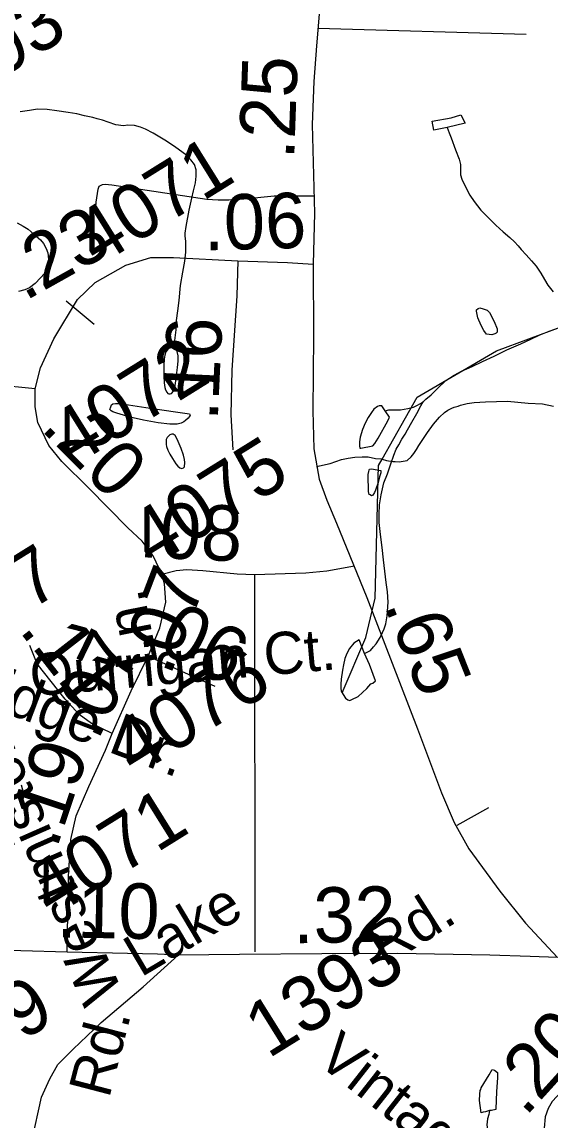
# Model space of a CAD drawing. Extents: x 2001466 to 31450019, y -30647475 to 847247.
# Drawn here: x 2063082 to 2065465, y 682794 to 687753 of the extents above; entities that cross this region are included whole.
import ezdxf

# ---------------------------------------------------------------- set-up
doc = ezdxf.new("R2010")
doc.units = 0
for name, color, linetype in [('Exist Hydrographic Misc Water Feature', 7, 'Continuous'), ('Exist Road Non-System Type 51', 7, 'Continuous'), ('Exist Road Secondary Mileage Hundredths English Label', 7, 'Continuous'), ('Exist Road Secondary Type 51 Attributed', 7, 'Continuous'), ('Exist Road Secondary Type 51 Label', 7, 'Continuous'), ('Exist Road Secondary Type 51 Number Label', 7, 'Continuous')]:
    doc.layers.add(name, color=color, linetype=linetype)

msp = doc.modelspace()

# ---------------------------------------------------------------- linework, layer by layer
at = {"layer": 'Exist Hydrographic Misc Water Feature'}
for points in [[(2063766, 686281.1), (2063768.2, 686291.3), (2063770.1, 686303.2), (2063774.2, 686327.3), (2063778.1, 686363.3), (2063779.9, 686405.1), (2063785.9, 686449.3), (2063791.4, 686495), (2063797.8, 686563.1), (2063807.8, 686623.2), (2063817.4, 686673.2), (2063821.5, 686713.2), (2063820.9, 686761.2), (2063819.3, 686787.4), (2063819.3, 686799.1), (2063823, 686829.4), (2063836.9, 686903.1), (2063849, 686957.2), (2063856.8, 686991.4), (2063864.8, 687027.5), (2063868.7, 687057.3), (2063868.5, 687085.3), (2063860.7, 687109.2), (2063844.3, 687131.2), (2063820.3, 687155.1), (2063776.2, 687186.9), (2063734.2, 687214.8), (2063674.3, 687250.6), (2063640.3, 687268.8), (2063616.5, 687278.5), (2063590.2, 687286.5), (2063560.5, 687286.6), (2063540.6, 687284.7), (2063506.4, 687288.7), (2063470.5, 687300.6), (2063446.3, 687310.3), (2063422.1, 687316.4), (2063402.2, 687322.3), (2063364.1, 687330.1), (2063330.4, 687338), (2063290.2, 687344.1), (2063240.2, 687352.1), (2063196.1, 687358), (2063152.2, 687359.8), (2063116.4, 687353.9), (2063074.1, 687347.7)], [(2065000.2, 687277.2), (2064939.9, 687265.2), (2064933.7, 687305.1), (2065018, 687321.1), (2065061.9, 687333.6), (2065081.8, 687295.6), (2065000.2, 687277.2)], [(2065000.2, 687277.2), (2065010.2, 687253.3), (2065018.2, 687229.4), (2065037.9, 687175.3), (2065054.3, 687133.5), (2065060.3, 687109.5), (2065060.5, 687085.5), (2065060.7, 687063.6), (2065066.6, 687043.6), (2065084.5, 687005.6), (2065102.7, 686971.6), (2065122.8, 686941.8), (2065152.5, 686903.6), (2065178.8, 686877.7), (2065220.6, 686835.7), (2065252.8, 686806.1), (2065282.7, 686780.1), (2065305.1, 686760.1), (2065320.7, 686741.9), (2065335, 686725.9), (2065357, 686702.3), (2065380.8, 686674.4), (2065401.5, 686650.1), (2065423.4, 686618.4), (2065439.2, 686590.4), (2065455.6, 686564.5), (2065479.6, 686534.5)], [(2064707, 685778.8), (2064865.9, 686058.3), (2065222.9, 686267.6), (2065514.9, 686376.5), (2065805.8, 686436.2), (2066222.7, 686460.5), (2066438.8, 686518.5), (2066613.7, 686777.4), (2066871.9, 686913.2)], [(2063061, 686845.9), (2063087.2, 686831.8), (2063109.6, 686817.9), (2063137.5, 686793.8), (2063165.4, 686770.1), (2063179.7, 686752.1), (2063191.4, 686730), (2063199.6, 686710.1), (2063201.7, 686682.2), (2063199.6, 686662.3), (2063195.5, 686642.2), (2063183.8, 686618), (2063166, 686598), (2063141.6, 686572.1), (2063115.7, 686552.1), (2063095.7, 686543.7), (2063065.9, 686535.7)], [(2064892.1, 686037.4), (2064904.2, 686049.3), (2064928, 686069.7), (2064958.1, 686099.6), (2064994.4, 686133.4), (2065032, 686157.7), (2065066, 686175.7), (2065114, 686197.7), (2065160.1, 686219.9), (2065212.2, 686244), (2065270, 686272.2), (2065333.8, 686300.2), (2065377.9, 686320.3), (2065419.5, 686340.3), (2065465.4, 686358.5), (2065503.6, 686372.6), (2065551.6, 686398.6), (2065583.5, 686416.5), (2065615.3, 686436.8), (2065629.5, 686444.8)], [(2065213.4, 686400), (2065225.7, 686368.1), (2065225.9, 686362), (2065225.9, 686351.8), (2065221.4, 686348.1), (2065215.7, 686344.1), (2065201.7, 686339.7), (2065189.8, 686341.9), (2065177.8, 686343.7), (2065165.7, 686359.8), (2065154, 686381.8), (2065139.6, 686417.6), (2065133.5, 686447.8), (2065133.7, 686453.8), (2065139.8, 686459.8), (2065147.8, 686461.8), (2065163.6, 686457.8), (2065181.9, 686451.8), (2065191.7, 686441.8), (2065199.5, 686428), (2065205.6, 686413.7), (2065213.4, 686400)], [(2063766, 686281.1), (2063752.4, 686281.1), (2063742.4, 686277), (2063731.9, 686263.1), (2063726.2, 686249), (2063724.5, 686231), (2063722.3, 686203), (2063722.5, 686155.1), (2063724.3, 686123.1), (2063726.6, 686102.9), (2063730.5, 686091.4), (2063736.4, 686081.2), (2063740.5, 686075.3), (2063744.4, 686073.1), (2063750.6, 686073.4), (2063756.3, 686075.3), (2063766.6, 686085.2), (2063772.1, 686101.3), (2063776.6, 686133.1), (2063784, 686193.2), (2063786.3, 686221.3), (2063786.3, 686245.2), (2063782.2, 686265.3), (2063778.3, 686275.2), (2063770.3, 686281.3), (2063766, 686281.1)], [(2063660.8, 686009.1), (2063838.8, 685983.3), (2063840.8, 685977.3), (2063836.9, 685969.4), (2063832.4, 685963.2), (2063820.5, 685953.2), (2063812.7, 685947.1), (2063800.8, 685941.2), (2063782.6, 685937.5), (2063748.7, 685937.4), (2063696.9, 685943.2), (2063630.8, 685954.8), (2063570.8, 685968.8), (2063541, 685976.9), (2063510.9, 685986.8), (2063492.6, 685992.8), (2063484.8, 685996.8), (2063478.5, 686002.6), (2063482.8, 686014.6), (2063486.5, 686024.6), (2063492.6, 686028.9), (2063504.5, 686030.8), (2063518.5, 686030.7), (2063542.7, 686027), (2063660.8, 686009.1)], [(2064628.4, 684901.1), (2064654.5, 684915), (2064668.6, 684931.1), (2064680.3, 684945.2), (2064698.1, 684973.3), (2064708.2, 684995.3), (2064716.4, 685013.1), (2064724.2, 685035.4), (2064730.3, 685071.4), (2064734.2, 685133.3), (2064732.2, 685179.4), (2064725.8, 685221.4), (2064719.7, 685273.4), (2064713.5, 685323.4), (2064707.6, 685379.1), (2064699.8, 685439.1), (2064693.4, 685493.2), (2064693.4, 685530.9), (2064695.3, 685573.2), (2064703.1, 685617.1), (2064714.9, 685671.2), (2064730.9, 685713), (2064746.7, 685757.3), (2064760.7, 685797.3), (2064770.5, 685823.4), (2064782.8, 685843), (2064796.6, 685869.4), (2064810.7, 685891.1), (2064821, 685911.1), (2064840.6, 685945.4), (2064864.2, 685985.2), (2064882.3, 686019.4), (2064892.1, 686037.4)], [(2064720.5, 685996.9), (2064738.1, 686001.1), (2064760.7, 686000.9), (2064790.4, 686001.3), (2064822.6, 686007.4), (2064848.6, 686013.2), (2064864.4, 686021.3), (2064880.6, 686029.4), (2064892.1, 686037.4)], [(2064720.5, 685996.9), (2064706.3, 686018.9), (2064694.4, 686019.1), (2064686.4, 686017.1), (2064670.5, 686004.9), (2064658.8, 685988.8), (2064644.4, 685967), (2064630.3, 685940.8), (2064618.6, 685913), (2064608.5, 685878.8), (2064604.8, 685857), (2064604.8, 685838.8), (2064606.9, 685828.7), (2064610.8, 685829), (2064664.7, 685839), (2064674.6, 685848.9), (2064688.7, 685873.1), (2064732.8, 685951.2), (2064740.4, 685969.1), (2064720.5, 685996.9)], [(2063760.8, 685781.4), (2063777.2, 685757.4), (2063785.4, 685747.2), (2063795.1, 685739.3), (2063802.9, 685737.3), (2063811.3, 685739.3), (2063815.4, 685743.5), (2063817, 685763.5), (2063815, 685777.2), (2063811.1, 685797.3), (2063800.8, 685827.2), (2063782.8, 685869.3), (2063773.1, 685885.4), (2063764.7, 685891.1), (2063758.8, 685891.2), (2063749.2, 685889), (2063736.9, 685877.1), (2063733.2, 685867.1), (2063733.2, 685857), (2063733, 685845.2), (2063735, 685835.2), (2063741, 685819.3), (2063748.9, 685801.4), (2063760.8, 685781.4)], [(2064526.7, 684723.4), (2064633.7, 684973.8), (2064675.8, 685150.2), (2064690.8, 685750.2), (2064707, 685778.8)], [(2064677.4, 685638.8), (2064673.1, 685628.9), (2064665.9, 685616.6), (2064659, 685613.2), (2064653.2, 685616.9), (2064648.9, 685619.2), (2064645.4, 685633.1), (2064645.4, 685651), (2064644.8, 685689.1), (2064644.8, 685709), (2064647.1, 685722.9), (2064649.1, 685729.1), (2064651, 685732.8), (2064659, 685734.9), (2064701, 685727.3), (2064701, 685717.1), (2064695.1, 685699), (2064688.9, 685673.1), (2064677.4, 685638.8)], [(2064628.4, 684901.1), (2064604.2, 684963.2), (2064580.2, 684947), (2064560.5, 684923.2), (2064548.4, 684901.1), (2064538.8, 684879), (2064532.5, 684849.1), (2064528.6, 684825), (2064522.6, 684784.9), (2064520.8, 684762.9), (2064521.2, 684745), (2064522.6, 684731), (2064531, 684715.1), (2064542.7, 684699.1), (2064553, 684691.1), (2064561.2, 684689.1), (2064570.6, 684692.8), (2064598.9, 684707.3), (2064638.5, 684743), (2064656.7, 684763.4), (2064664.7, 684767), (2064677, 684777.3), (2064650.6, 684851.1), (2064628.4, 684901.1)], [(2063078, 684308.3), (2063088.1, 684274.3), (2063088.3, 684252.4), (2063086.2, 684238.1), (2063082.1, 684220.5)], [(2065192.1, 682836.7), (2065174.1, 682830.5), (2065162.4, 682828.7), (2065154.4, 682826.6), (2065146.2, 682882.6), (2065147.8, 682910.4), (2065150.1, 682926.6), (2065151.9, 682932.4), (2065154.2, 682938.6), (2065189.8, 682998.5), (2065204, 683022.7), (2065214, 683018.7), (2065228, 683008.5), (2065228.2, 682986.6), (2065223.9, 682920.7), (2065220.2, 682844.6), (2065220.4, 682840.6), (2065200.1, 682836.7), (2065192.1, 682836.7)], [(2065192.1, 682836.7), (2065188.2, 682818.7), (2065182.3, 682798.5), (2065180.2, 682772.4), (2065184.5, 682742.5), (2065186.2, 682714.7), (2065190.5, 682684.5), (2065196.6, 682644.6), (2065202.8, 682612.8), (2065206.5, 682586.3), (2065212.6, 682561.8), (2065218.4, 682537.5), (2065224.3, 682527.6)]]:
    msp.add_lwpolyline(points, dxfattribs=at)
at = {"layer": 'Exist Road Non-System Type 51'}
for p, q in [((2064417.1, 687725), (2065356.9, 687698.5)), ((2063281.1, 686493.2), (2063408.4, 686388.4)), ((2064130.8, 685257.1), (2064133.3, 683552.8))]:
    msp.add_line(p, q, dxfattribs=at)
for points in [[(2063414.4, 686892), (2063417.3, 686940), (2063426.5, 686997.8), (2063430.8, 687011.7), (2063445, 687019.4), (2063457, 687021.2), (2063487, 687018.5), (2063915.6, 686953.8), (2063967.6, 686950.7), (2064015.6, 686949.8), (2064105.7, 686955.9), (2064159.8, 686962.8), (2064219.9, 686967.6), (2064399.7, 686967.9)], [(2064707, 685778.8), (2064727.5, 685773.2), (2064755.4, 685768.7), (2064765.4, 685768.5), (2064783.4, 685766.1), (2064793.4, 685767.9), (2064801.5, 685769.7), (2064819.5, 685773.4), (2064837.9, 685789), (2064850.2, 685804.7), (2064862.5, 685822.5), (2064872.9, 685840.3), (2064912.1, 685899.5), (2064938.9, 685936.9), (2064965.5, 685968.4), (2064988, 685989.9), (2065004.2, 685999.6), (2065022.4, 686009.2), (2065032.4, 686013), (2065050.6, 686018.7), (2065060.6, 686022.5), (2065090.8, 686029.8), (2065122.9, 686035.2), (2065173, 686038.2), (2065273, 686040.1), (2065366.8, 686032.2), (2065430.8, 686028.9), (2065480.5, 686017.9)], [(2064411, 685745.6), (2064473.2, 685758.4), (2064523.6, 685777.4), (2064553.7, 685782.8), (2064583.8, 685788.2), (2064617.9, 685789.5), (2064643.9, 685788.9), (2064677.7, 685782.3), (2064703.7, 685779.7), (2064707, 685778.8)], [(2064130.8, 685257.1), (2064363.6, 685265.3), (2064457.1, 685274.3), (2064582.5, 685296.8)], [(2065045.5, 684126.3), (2065188.6, 684205.9)]]:
    msp.add_lwpolyline(points, dxfattribs=at)
at = {"layer": 'Exist Road Secondary Type 51 Attributed'}
for points in [[(2064431.7, 687898.2), (2064410.4, 687646.1), (2064399.4, 687485), (2064391.5, 687290.8), (2064401.7, 686889.7), (2064395.4, 686659.2)], [(2063141.7, 686097), (2063165.8, 686191.8), (2063225.7, 686322.8), (2063333, 686499.7), (2063412.3, 686576.3), (2063551.2, 686654.4), (2063663.2, 686690), (2063765.8, 686690), (2064056.2, 686674.2)], [(2064056.2, 686674.2), (2064051.8, 686517.1), (2064028.9, 686180.7), (2064024.6, 685979.4), (2064032.9, 685821.5)], [(2064056.2, 686674.2), (2064279.8, 686666.3), (2064395.4, 686659.2)], [(2064395.4, 686659.2), (2064397, 686333.9), (2064394.6, 685997.5), (2064399.4, 685825.4), (2064423.3, 685689.1), (2064458.3, 685594.1), (2064500.7, 685490.3), (2064638.4, 685154.3), (2064866.5, 684560.5), (2064974.7, 684271.4), (2065031.7, 684136.9), (2065098.9, 684018.5), (2065237.7, 683827.1), (2065354.7, 683683.4), (2065499, 683527.8)], [(2063141.7, 686097), (2062958.6, 686114.4), (2062753.5, 686138.1), (2062621, 686161.8)], [(2063713.9, 685259.6), (2063674.3, 685342.2), (2063624.6, 685407.7), (2063559.9, 685469.3), (2063383.5, 685647.8), (2063262.8, 685767.8), (2063202.8, 685841.2), (2063154.3, 685943.8), (2063142.5, 686015.7), (2063141.7, 686097)], [(2063651.2, 684888.9), (2063705, 685016.9), (2063731.5, 685133), (2063726, 685215.9), (2063713.9, 685259.6)], [(2063713.9, 685259.6), (2063778.3, 685275.5), (2063826.2, 685280.7), (2063898.1, 685275.5), (2064053, 685260.8), (2064130.8, 685257.1)], [(2063488.7, 684539.7), (2063395.6, 684585.5), (2063340.4, 684625), (2063277.2, 684694.5), (2063150.6, 684854), (2063117.5, 684936.9)], [(2063488.7, 684539.7), (2063575.3, 684731.9), (2063651.2, 684888.9)], [(2063651.2, 684888.9), (2063951.8, 684753.3)], [(2063286, 683551.6), (2063291.6, 683895.7), (2063302.7, 684061.6), (2063327.4, 684168.1), (2063383.5, 684300.8), (2063459.3, 684464.2), (2063488.7, 684539.7)], [(2063286, 683551.6), (2063077.7, 683557.9), (2062681.2, 683567.9), (2062329.2, 683574.2)], [(2063787.4, 683539.1), (2063693.2, 683542.8), (2063559, 683545.3), (2063286, 683551.6)], [(2062552.8, 681509.3), (2062603.2, 681588.2), (2062728.7, 681777.3), (2062829.7, 681925.7), (2062903.8, 682052), (2062974.8, 682205.2), (2063019, 682313), (2063075, 682472.4), (2063127.1, 682698.2), (2063169.7, 682896.8), (2063208.4, 682980.5), (2063244.6, 683045.2), (2063312.5, 683113.1), (2063440.3, 683234.7), (2063629.7, 683395.4), (2063787.4, 683539.1)], [(2065499, 683527.8), (2065374.8, 683532.8), (2065192.8, 683539.1), (2064778.1, 683546.6), (2064434.9, 683544.1), (2064063.4, 683541.6), (2063787.4, 683539.1)], [(2065812, 683171.5), (2065744.4, 683114.5), (2065658.6, 683047.1), (2065583.1, 682982.8), (2065518.7, 682924.1), (2065474.8, 682877.9), (2065456.6, 682845.8), (2065442.6, 682808), (2065438.4, 682756.3), (2065444, 682701.7), (2065465, 682598.2), (2065490.2, 682508.7), (2065512.6, 682418.9), (2065541.1, 682323.2), (2065561.7, 682254.7), (2065581.4, 682205), (2065611.8, 682131.8), (2065657.1, 682029.2), (2065697.8, 681921.8), (2065712.8, 681831.1), (2065715.2, 681728.5), (2065709.7, 681618.6)]]:
    msp.add_lwpolyline(points, dxfattribs=at)

# ---------------------------------------------------------------- texts
at = {"layer": 'Exist Road Secondary Mileage Hundredths English Label'}
for s, rotation, p in [('.25', 87.9498, (2064310.1, 687130.7)), ('.06', 1.5915, (2063903.5, 686721.2)), ('.23', 29.3633, (2063094.9, 686490.6)), ('.16', 87.3499, (2063965.3, 685949.7)), ('.20', 314.5975, (2063161.4, 685915.1)), ('.08', 357.5534, (2063607, 685336.4)), ('.07', 69.154, (2063750, 684794.6)), ('.06', 333.2026, (2063602.9, 684961.4)), ('.65', 291.6621, (2064714.4, 685120.4)), ('.11', 307.8627, (2063065.7, 685005.3)), ('.07', 64.0208, (2063423.3, 684502.6)), ('.19', 71.5725, (2063238.7, 684015.2)), ('.10', 359.0039, (2063236.7, 683618.9)), ('.32', 1.1167, (2064306.8, 683591.7)), ('.20', 47.8942, (2065353.4, 682804.9))]:
    msp.add_text(s, height=250, rotation=rotation, dxfattribs=at).set_placement(p)
at = {"layer": 'Exist Road Secondary Type 51 Label'}
for s, rotation, p in [('Ln.', 101.0721, (2063697, 684855.2)), ('Wheatridge Dr.', 339.3114, (2062183.7, 684943.1)), ('Qurrigan Ct.', 5.1207, (2063126, 684706.4)), ('Westmister', 113.7916, (2063538.5, 683371.1)), ('Lake', 30.6859, (2063618.3, 683436.2)), ('Rd.', 32.2616, (2064718.1, 683481.8)), ('Rd.', 75.3507, (2063475, 682887.8)), ('Vintage Ridge Ln.', 321.8864, (2064404.1, 683056))]:
    msp.add_text(s, height=190, rotation=rotation, dxfattribs=at).set_placement(p)
at = {"layer": 'Exist Road Secondary Type 51 Number Label'}
for s, p in [('5093', (2062667.8, 687298.6)), ('4071', (2063423.2, 686645.5)), ('4072', (2063310.8, 685740.1)), ('4075', (2063671.1, 685289)), ('4077', (2062648, 684800.3)), ('4076', (2063591.6, 684343)), ('4071', (2063216.2, 683704.1)), ('1393', (2064193.3, 683068.6)), ('1399', (2062611.5, 682854.2))]:
    msp.add_text(s, height=250, rotation=31.918, dxfattribs=at).set_placement(p)

doc.saveas('drawing.dxf')
